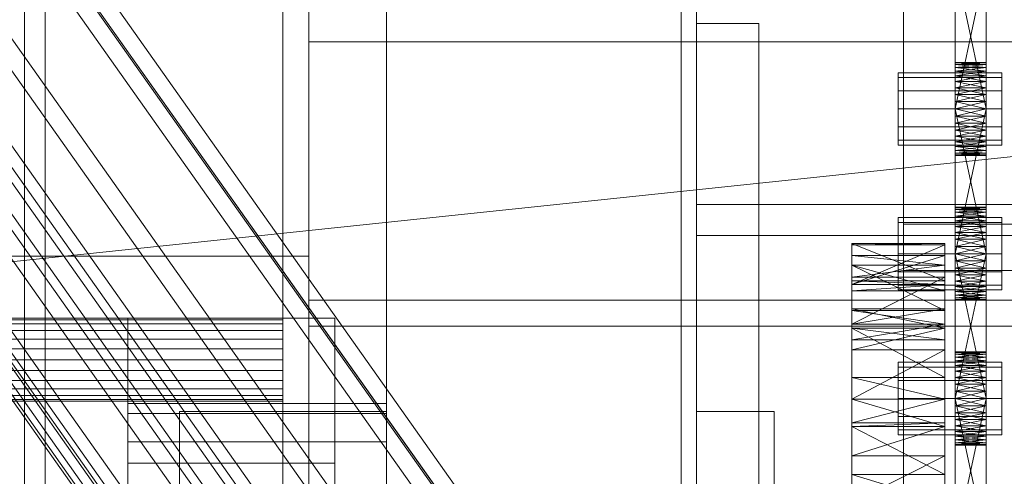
# Model space of a CAD drawing. Header units: millimetres. Extents: x -2233 to 61924, y -68080 to 6847.
# Tile 348 of 656: x 1269 to 1460, y -34593 to -34504. Entities that reach past the tile are written whole.
import ezdxf

# ---------------------------------------------------------------- set-up
doc = ezdxf.new("R2010")
doc.units = ezdxf.units.MM
for name, color, linetype, lineweight in [('COTAS_P', 1, 'Continuous', 0), ('frontal_C03', 7, 'Continuous', 0), ('frontal_C10', 7, 'Continuous', 0), ('frontal_secador', 7, 'Continuous', 0)]:
    doc.layers.add(name, color=color, linetype=linetype, lineweight=lineweight)
doc.dimstyles.new('R19_100', dxfattribs={"dimtxt": 250, "dimasz": 150, "dimexe": 150, "dimexo": 80, "dimgap": 100, "dimtad": 1, "dimtih": 1, "dimtoh": 1, "dimdsep": 46, "dimcen": 0.09, "dimadec": 0, "dimazin": 0, "dimtfac": 1, "dimtdec": 4, "dimtofl": 0, "dimtmove": 0, "dimatfit": 3, "dimfxl": 1, "dimtolj": 1, "dimtzin": 0, "dimarcsym": 0})

# ---------------------------------------------------------------- blocks, each defined once
blk = doc.blocks.new('DIM_R28_48')
at = {"layer": 'COTAS_P'}
for p, q in [((-1750, -34600), (-1600, -34555)), ((2600, -34600), (2450, -34555)), ((-1750, -35500), (-1750, -34600)), ((-1750, -34600), (2600, -34600)), ((-1750, -34600), (-1600, -34645)), ((2600, -34600), (2450, -34645)), ((2600, -35500), (2600, -34600))]:
    blk.add_line(p, q, dxfattribs=at)
blk.add_text('4350 P', height=250, dxfattribs=at).set_placement((425, -34500))
blk = doc.blocks.new('DIM_R28_50')
at = {"layer": 'COTAS_P'}
for p, q in [((1705.78, -34504.95), (1551.9, -34475.9)), ((-194.22, -34704.95), (1705.78, -34504.95)), ((1705.78, -34504.95), (1561.32, -34565.4)), ((1800, -35400), (1705.78, -34504.95)), ((-194.22, -34704.95), (-49.75, -34644.49)), ((-100, -35600), (-194.22, -34704.95)), ((-194.22, -34704.95), (-40.33, -34734))]:
    blk.add_line(p, q, dxfattribs=at)
blk.add_text('1910.5 P', height=250, rotation=6.009, dxfattribs=at).set_placement((745.32, -34505.49))

msp = doc.modelspace()

# ---------------------------------------------------------------- linework, layer by layer
at = {"layer": 'frontal_C03'}
for p, q in [((1270, -32314.944), (1270, -34875.113)), ((1274, -34875.113), (1274, -32314.944)), ((1270, -32318.841), (1270, -34879.011)), ((1270, -35001.792), (1270, -32441.623)), ((1274, -32441.623), (1274, -35001.792)), ((1440, -34543.799), (1440, -34196.893)), ((1440, -34205.876), (1440, -34552.782)), ((1440, -34813.291), (1440, -34466.384)), ((1440, -34475.367), (1440, -34822.274)), ((1480, -34543.799), (1440, -34543.799)), ((1440, -34543.799), (1440, -34552.782)), ((1440, -34552.782), (1480, -34552.782))]:
    msp.add_line(p, q, dxfattribs=at)
at = {"layer": 'frontal_C10'}
for p, q in [((662.815, -33677.868), (2093.599, -35700.701)), ((2096.558, -35700.701), (665.774, -33677.868)), ((2099.932, -35748.376), (649.932, -33698.376)), ((649.82, -33701.298), (2099.82, -35751.298)), ((2092.297, -35734.793), (661.512, -33711.96)), ((664.471, -33711.96), (2095.256, -35734.793)), ((2088.611, -35735.451), (661.029, -33717.146)), ((660.918, -33720.068), (2088.499, -35738.373)), ((2153.729, -35731.581), (735.755, -33726.859)), ((735.532, -33732.704), (2153.506, -35737.425)), ((685.549, -33747.789), (2157.967, -35829.484)), ((2182.627, -35829.484), (710.208, -33747.789)), ((2157.744, -35835.328), (685.325, -33753.633)), ((709.985, -33753.633), (2182.403, -35835.328)), ((705.928, -33756.555), (2178.346, -35838.25)), ((2182.292, -35838.25), (709.873, -33756.555)), ((1172.552, -34373.685), (1364.388, -34644.902)), ((1193.266, -34373.685), (1385.102, -34644.902)), ((1389.048, -34644.902), (1197.212, -34373.685)), ((1364.165, -34650.746), (1172.328, -34379.529)), ((1196.988, -34379.529), (1388.825, -34650.746))]:
    msp.add_line(p, q, dxfattribs=at)
at = {"layer": 'frontal_secador'}
for p, q in [((1340, -36000), (1340, -33000)), ((1400, -36000), (1400, -33000)), ((1270, -35980), (1270, -33075)), ((1320, -35980), (1320, -33075)), ((1325, -36000), (1325, -33075)), ((1325, -34600), (1325, -33075)), ((1325, -35980), (1325, -33075)), ((1397, -35940), (1397, -33075)), ((1400, -36000), (1400, -33075)), ((1400, -34600), (1400, -33075)), ((1400, -35940), (1400, -33075)), ((1400, -34650), (1400, -33075)), ((1400, -36000), (1400, -33250)), ((1450, -34524.281), (1450, -34485.481)), ((1456, -34485.481), (1456, -34524.281)), ((1450, -34487.136), (1450, -34524.281)), ((1456, -34524.281), (1456, -34487.136)), ((1450, -34524.281), (1450, -34489.414)), ((1456, -34489.414), (1456, -34524.281)), ((1450, -34521.5), (1450, -34492.092)), ((1450, -34524.281), (1450, -34492.092)), ((1456, -34492.092), (1456, -34521.5)), ((1456, -34492.092), (1456, -34524.281)), ((1450, -34493.5), (1450, -34521.5)), ((1456, -34521.5), (1450, -34493.5)), ((1456, -34493.5), (1450, -34521.5)), ((1456, -34521.5), (1456, -34493.5)), ((1325, -34508.5), (1325, -34503.5)), ((1400, -34505), (1412, -34505)), ((1400, -34540), (1400, -34505)), ((1412, -34540), (1412, -34505)), ((1325, -34508.5), (2125, -34508.5)), ((1325, -34558.5), (1325, -34508.5)), ((1450, -34512.611), (1450, -34512.5)), ((1456, -34512.611), (1450, -34512.5)), ((1456, -34512.5), (1450, -34512.5)), ((1456, -34512.5), (1450, -34512.611)), ((1450, -34512.611), (1450, -34513.481)), ((1450, -34512.941), (1450, -34512.611)), ((1450, -34512.611), (1450, -34515.136)), ((1456, -34512.941), (1450, -34512.611)), ((1456, -34512.611), (1450, -34512.611)), ((1456, -34512.611), (1450, -34512.941)), ((1450, -34513.481), (1450, -34512.941)), ((1456, -34513.481), (1450, -34512.941)), ((1456, -34512.941), (1450, -34512.941)), ((1456, -34512.941), (1450, -34513.481)), ((1450, -34513.481), (1450, -34515.136)), ((1450, -34514.219), (1450, -34513.481)), ((1450, -34517.414), (1450, -34513.481)), ((1450, -34552.281), (1450, -34513.481)), ((1456, -34514.219), (1450, -34513.481)), ((1456, -34513.481), (1450, -34513.481)), ((1456, -34513.481), (1450, -34514.219)), ((1456, -34512.611), (1456, -34512.5)), ((1456, -34513.481), (1456, -34512.611)), ((1456, -34512.611), (1456, -34512.941)), ((1456, -34515.136), (1456, -34512.611)), ((1456, -34512.941), (1456, -34513.481)), ((1456, -34515.136), (1456, -34513.481)), ((1456, -34513.481), (1456, -34514.219)), ((1456, -34513.481), (1456, -34517.414)), ((1456, -34513.481), (1456, -34552.281)), ((1439, -34515.438), (1439, -34514.5)), ((1459, -34514.5), (1439, -34514.5)), ((1439, -34518), (1439, -34515.438)), ((1459, -34515.438), (1439, -34515.438)), ((1450, -34515.136), (1450, -34514.219)), ((1456, -34515.136), (1450, -34514.219)), ((1456, -34514.219), (1450, -34514.219)), ((1456, -34514.219), (1450, -34515.136)), ((1450, -34515.136), (1450, -34517.414)), ((1450, -34516.21), (1450, -34515.136)), ((1450, -34515.136), (1450, -34520.092)), ((1450, -34515.136), (1450, -34552.281)), ((1456, -34516.21), (1450, -34515.136)), ((1456, -34515.136), (1450, -34515.136)), ((1456, -34515.136), (1450, -34516.21)), ((1456, -34514.219), (1456, -34515.136)), ((1456, -34517.414), (1456, -34515.136)), ((1456, -34515.136), (1456, -34516.21)), ((1456, -34520.092), (1456, -34515.136)), ((1456, -34552.281), (1456, -34515.136)), ((1459, -34515.438), (1459, -34514.5)), ((1459, -34518), (1459, -34515.438)), ((1450, -34517.414), (1450, -34516.21)), ((1456, -34517.414), (1450, -34516.21)), ((1456, -34516.21), (1450, -34516.21)), ((1456, -34516.21), (1450, -34517.414)), ((1456, -34516.21), (1456, -34517.414)), ((1439, -34521.5), (1439, -34518)), ((1459, -34518), (1439, -34518)), ((1450, -34517.414), (1450, -34520.092)), ((1450, -34518.719), (1450, -34517.414)), ((1450, -34552.281), (1450, -34517.414)), ((1456, -34518.719), (1450, -34517.414)), ((1456, -34517.414), (1450, -34517.414)), ((1456, -34517.414), (1450, -34518.719)), ((1450, -34520.092), (1450, -34518.719)), ((1456, -34520.092), (1450, -34518.719)), ((1456, -34518.719), (1450, -34518.719)), ((1456, -34518.719), (1450, -34520.092)), ((1456, -34520.092), (1456, -34517.414)), ((1456, -34517.414), (1456, -34518.719)), ((1456, -34517.414), (1456, -34552.281)), ((1456, -34518.719), (1456, -34520.092)), ((1459, -34521.5), (1459, -34518)), ((1450, -34549.5), (1450, -34520.092)), ((1450, -34520.092), (1450, -34521.5)), ((1450, -34552.281), (1450, -34520.092)), ((1456, -34521.5), (1450, -34520.092)), ((1456, -34520.092), (1450, -34520.092)), ((1456, -34520.092), (1450, -34521.5)), ((1456, -34520.092), (1456, -34549.5)), ((1456, -34521.5), (1456, -34520.092)), ((1456, -34520.092), (1456, -34552.281)), ((1439, -34521.5), (1439, -34525)), ((1439, -34521.5), (1459, -34521.5)), ((1450, -34521.5), (1450, -34549.5)), ((1456, -34549.5), (1450, -34521.5)), ((1456, -34521.5), (1450, -34521.5)), ((1456, -34521.5), (1450, -34549.5)), ((1450, -34524.281), (1450, -34521.5)), ((1450, -34521.5), (1450, -34522.908)), ((1456, -34521.5), (1450, -34522.908)), ((1456, -34522.908), (1450, -34521.5)), ((1450, -34522.908), (1450, -34524.281)), ((1456, -34522.908), (1450, -34522.908)), ((1456, -34522.908), (1450, -34524.281)), ((1456, -34524.281), (1450, -34522.908)), ((1456, -34549.5), (1456, -34521.5)), ((1456, -34521.5), (1456, -34524.281)), ((1456, -34522.908), (1456, -34521.5)), ((1456, -34524.281), (1456, -34522.908)), ((1459, -34525), (1459, -34521.5)), ((1450, -34526.79), (1450, -34524.281)), ((1450, -34524.281), (1450, -34525.586)), ((1450, -34528.781), (1450, -34524.281)), ((1450, -34530.5), (1450, -34524.281)), ((1456, -34524.281), (1450, -34524.281)), ((1456, -34524.281), (1450, -34525.586)), ((1456, -34525.586), (1450, -34524.281)), ((1456, -34524.281), (1456, -34526.79)), ((1456, -34525.586), (1456, -34524.281)), ((1456, -34524.281), (1456, -34528.781)), ((1456, -34524.281), (1456, -34530.5)), ((1439, -34525), (1439, -34527.562)), ((1459, -34525), (1439, -34525)), ((1450, -34525.586), (1450, -34526.79)), ((1456, -34525.586), (1450, -34525.586)), ((1456, -34525.586), (1450, -34526.79)), ((1456, -34526.79), (1450, -34525.586)), ((1450, -34528.781), (1450, -34526.79)), ((1450, -34526.79), (1450, -34527.864)), ((1456, -34526.79), (1450, -34526.79)), ((1456, -34526.79), (1450, -34527.864)), ((1456, -34527.864), (1450, -34526.79)), ((1456, -34526.79), (1456, -34525.586)), ((1456, -34526.79), (1456, -34528.781)), ((1456, -34527.864), (1456, -34526.79)), ((1459, -34525), (1459, -34527.562)), ((1439, -34527.562), (1439, -34528.5)), ((1459, -34527.562), (1439, -34527.562)), ((1459, -34528.5), (1439, -34528.5)), ((1450, -34527.864), (1450, -34528.781)), ((1456, -34527.864), (1450, -34527.864)), ((1456, -34527.864), (1450, -34528.781)), ((1456, -34528.781), (1450, -34527.864)), ((1456, -34528.781), (1456, -34527.864)), ((1459, -34527.562), (1459, -34528.5)), ((1450, -34530.059), (1450, -34528.781)), ((1450, -34528.781), (1450, -34529.519)), ((1450, -34530.5), (1450, -34528.781)), ((1456, -34528.781), (1450, -34528.781)), ((1456, -34528.781), (1450, -34529.519)), ((1456, -34529.519), (1450, -34528.781)), ((1450, -34529.519), (1450, -34530.059)), ((1456, -34529.519), (1450, -34529.519)), ((1456, -34529.519), (1450, -34530.059)), ((1456, -34530.059), (1450, -34529.519)), ((1450, -34530.5), (1450, -34530.059)), ((1450, -34530.059), (1450, -34530.389)), ((1456, -34530.059), (1450, -34530.059)), ((1456, -34530.059), (1450, -34530.389)), ((1456, -34530.389), (1450, -34530.059)), ((1450, -34530.389), (1450, -34530.5)), ((1456, -34530.389), (1450, -34530.389)), ((1456, -34530.389), (1450, -34530.5)), ((1456, -34530.5), (1450, -34530.389)), ((1456, -34530.5), (1450, -34530.5)), ((1456, -34528.781), (1456, -34530.059)), ((1456, -34529.519), (1456, -34528.781)), ((1456, -34528.781), (1456, -34530.5)), ((1456, -34530.059), (1456, -34529.519)), ((1456, -34530.059), (1456, -34530.5)), ((1456, -34530.389), (1456, -34530.059)), ((1456, -34530.5), (1456, -34530.389)), ((1400, -34540), (2200, -34540)), ((1400, -34546), (1400, -34540)), ((1400, -34540), (1412, -34540)), ((1400, -35140), (1400, -34540)), ((1412, -35140), (1412, -34540)), ((1450, -34540.611), (1450, -34540.5)), ((1456, -34540.611), (1450, -34540.5)), ((1456, -34540.5), (1450, -34540.5)), ((1456, -34540.5), (1450, -34540.611)), ((1450, -34540.611), (1450, -34541.481)), ((1450, -34540.941), (1450, -34540.611)), ((1450, -34540.611), (1450, -34543.136)), ((1456, -34540.941), (1450, -34540.611)), ((1456, -34540.611), (1450, -34540.611)), ((1456, -34540.611), (1450, -34540.941)), ((1450, -34541.481), (1450, -34540.941)), ((1456, -34541.481), (1450, -34540.941)), ((1456, -34540.941), (1450, -34540.941)), ((1456, -34540.941), (1450, -34541.481)), ((1450, -34541.481), (1450, -34543.136)), ((1450, -34542.219), (1450, -34541.481)), ((1450, -34545.414), (1450, -34541.481)), ((1450, -34580.281), (1450, -34541.481)), ((1456, -34542.219), (1450, -34541.481)), ((1456, -34541.481), (1450, -34541.481)), ((1456, -34541.481), (1450, -34542.219)), ((1456, -34540.611), (1456, -34540.5)), ((1456, -34541.481), (1456, -34540.611)), ((1456, -34540.611), (1456, -34540.941)), ((1456, -34543.136), (1456, -34540.611)), ((1456, -34540.941), (1456, -34541.481)), ((1456, -34543.136), (1456, -34541.481)), ((1456, -34541.481), (1456, -34542.219)), ((1456, -34541.481), (1456, -34545.414)), ((1456, -34541.481), (1456, -34580.281)), ((1439, -34543.438), (1439, -34542.5)), ((1459, -34542.5), (1439, -34542.5)), ((1439, -34546), (1439, -34543.438)), ((1459, -34543.438), (1439, -34543.438)), ((1450, -34543.136), (1450, -34542.219)), ((1456, -34543.136), (1450, -34542.219)), ((1456, -34542.219), (1450, -34542.219)), ((1456, -34542.219), (1450, -34543.136)), ((1450, -34543.136), (1450, -34545.414)), ((1450, -34544.21), (1450, -34543.136)), ((1450, -34543.136), (1450, -34548.092)), ((1450, -34543.136), (1450, -34580.281)), ((1456, -34544.21), (1450, -34543.136)), ((1456, -34543.136), (1450, -34543.136)), ((1456, -34543.136), (1450, -34544.21)), ((1456, -34542.219), (1456, -34543.136)), ((1456, -34545.414), (1456, -34543.136)), ((1456, -34543.136), (1456, -34544.21)), ((1456, -34548.092), (1456, -34543.136)), ((1456, -34580.281), (1456, -34543.136)), ((1459, -34543.438), (1459, -34542.5)), ((1459, -34546), (1459, -34543.438)), ((1450, -34545.414), (1450, -34544.21)), ((1456, -34545.414), (1450, -34544.21)), ((1456, -34544.21), (1450, -34544.21)), ((1456, -34544.21), (1450, -34545.414)), ((1450, -34545.414), (1450, -34548.092)), ((1450, -34546.719), (1450, -34545.414)), ((1450, -34580.281), (1450, -34545.414)), ((1456, -34546.719), (1450, -34545.414)), ((1456, -34545.414), (1450, -34545.414)), ((1456, -34545.414), (1450, -34546.719)), ((1456, -34544.21), (1456, -34545.414)), ((1456, -34548.092), (1456, -34545.414)), ((1456, -34545.414), (1456, -34546.719)), ((1456, -34545.414), (1456, -34580.281)), ((1400, -34546), (2200, -34546)), ((1400, -35134), (1400, -34546)), ((1430, -34554.744), (1430, -34547.5)), ((1430, -34547.5), (1430, -34547.765)), ((1448, -34554.744), (1430, -34547.5)), ((1448, -34547.5), (1430, -34547.5)), ((1448, -34547.5), (1430, -34547.765)), ((1430, -34547.765), (1430, -34554.744)), ((1430, -34547.765), (1430, -34555.473)), ((1448, -34547.765), (1430, -34547.765)), ((1448, -34547.765), (1430, -34555.473)), ((1439, -34549.5), (1439, -34546)), ((1459, -34546), (1439, -34546)), ((1448, -34547.765), (1448, -34547.5)), ((1448, -34547.5), (1448, -34554.744)), ((1448, -34554.744), (1448, -34547.765)), ((1448, -34555.473), (1448, -34547.765)), ((1450, -34548.092), (1450, -34546.719)), ((1456, -34548.092), (1450, -34546.719)), ((1456, -34546.719), (1450, -34546.719)), ((1456, -34546.719), (1450, -34548.092)), ((1456, -34546.719), (1456, -34548.092)), ((1459, -34549.5), (1459, -34546)), ((1439, -34549.5), (1439, -34553)), ((1439, -34549.5), (1459, -34549.5)), ((1450, -34577.5), (1450, -34548.092)), ((1450, -34548.092), (1450, -34549.5)), ((1450, -34580.281), (1450, -34548.092)), ((1456, -34549.5), (1450, -34548.092)), ((1456, -34548.092), (1450, -34548.092)), ((1456, -34548.092), (1450, -34549.5)), ((1450, -34549.5), (1450, -34577.5)), ((1456, -34577.5), (1450, -34549.5)), ((1456, -34549.5), (1450, -34549.5)), ((1456, -34549.5), (1450, -34577.5)), ((1450, -34552.281), (1450, -34549.5)), ((1450, -34549.5), (1450, -34550.908)), ((1456, -34549.5), (1450, -34550.908)), ((1456, -34550.908), (1450, -34549.5)), ((1456, -34548.092), (1456, -34577.5)), ((1456, -34549.5), (1456, -34548.092)), ((1456, -34548.092), (1456, -34580.281)), ((1456, -34577.5), (1456, -34549.5)), ((1456, -34549.5), (1456, -34552.281)), ((1456, -34550.908), (1456, -34549.5)), ((1459, -34553), (1459, -34549.5)), ((1255, -34550), (1320, -34550)), ((1320, -34550), (1325, -34550)), ((1320, -35200), (1320, -34550)), ((1325, -35200), (1325, -34550)), ((1430, -34549.876), (1430, -34560.514)), ((1430, -34551.709), (1430, -34549.876)), ((1430, -34549.876), (1430, -34555.473)), ((1448, -34551.709), (1430, -34549.876)), ((1448, -34549.876), (1430, -34549.876)), ((1448, -34549.876), (1430, -34555.473)), ((1448, -34560.514), (1448, -34549.876)), ((1448, -34549.876), (1448, -34551.709)), ((1448, -34555.473), (1448, -34549.876)), ((1450, -34550.908), (1450, -34552.281)), ((1456, -34550.908), (1450, -34550.908)), ((1456, -34550.908), (1450, -34552.281)), ((1456, -34552.281), (1450, -34550.908)), ((1456, -34552.281), (1456, -34550.908)), ((1430, -34560.514), (1430, -34551.709)), ((1430, -34556.683), (1430, -34551.709)), ((1430, -34551.709), (1430, -34554.046)), ((1448, -34560.514), (1430, -34551.709)), ((1448, -34551.709), (1430, -34551.709)), ((1448, -34556.683), (1430, -34551.709)), ((1448, -34551.709), (1430, -34554.046)), ((1439, -34553), (1439, -34555.562)), ((1459, -34553), (1439, -34553)), ((1448, -34551.709), (1448, -34560.514)), ((1448, -34554.046), (1448, -34551.709)), ((1448, -34551.709), (1448, -34556.683)), ((1450, -34554.79), (1450, -34552.281)), ((1450, -34552.281), (1450, -34553.586)), ((1450, -34556.781), (1450, -34552.281)), ((1450, -34558.5), (1450, -34552.281)), ((1456, -34552.281), (1450, -34552.281)), ((1456, -34552.281), (1450, -34553.586)), ((1456, -34553.586), (1450, -34552.281)), ((1456, -34552.281), (1456, -34554.79)), ((1456, -34553.586), (1456, -34552.281)), ((1456, -34552.281), (1456, -34556.781)), ((1456, -34552.281), (1456, -34558.5)), ((1459, -34553), (1459, -34555.562)), ((1430, -34554.046), (1430, -34556.683)), ((1430, -34554.046), (1430, -34563.11)), ((1448, -34554.046), (1430, -34554.046)), ((1448, -34554.046), (1430, -34563.11)), ((1430, -34555.473), (1430, -34554.744)), ((1448, -34555.473), (1430, -34554.744)), ((1448, -34554.744), (1430, -34554.744)), ((1448, -34556.683), (1448, -34554.046)), ((1448, -34563.11), (1448, -34554.046)), ((1448, -34554.744), (1448, -34555.473)), ((1450, -34553.586), (1450, -34554.79)), ((1456, -34553.586), (1450, -34553.586)), ((1456, -34553.586), (1450, -34554.79)), ((1456, -34554.79), (1450, -34553.586)), ((1450, -34556.781), (1450, -34554.79)), ((1450, -34554.79), (1450, -34555.864)), ((1456, -34554.79), (1450, -34554.79)), ((1456, -34554.79), (1450, -34555.864)), ((1456, -34555.864), (1450, -34554.79)), ((1456, -34554.79), (1456, -34553.586)), ((1456, -34554.79), (1456, -34556.781)), ((1456, -34555.864), (1456, -34554.79)), ((1430, -34555.473), (1430, -34560.514)), ((1430, -34555.473), (1430, -34563.11)), ((1430, -34555.473), (1430, -34556.683)), ((1430, -34577.639), (1430, -34555.473)), ((1448, -34555.473), (1430, -34555.473)), ((1448, -34555.473), (1430, -34556.683)), ((1430, -34563.11), (1430, -34556.683)), ((1448, -34556.683), (1430, -34556.683)), ((1439, -34555.562), (1439, -34556.5)), ((1459, -34555.562), (1439, -34555.562)), ((1459, -34556.5), (1439, -34556.5)), ((1448, -34560.514), (1448, -34555.473)), ((1448, -34563.11), (1448, -34555.473)), ((1448, -34556.683), (1448, -34555.473)), ((1448, -34555.473), (1448, -34577.639)), ((1448, -34556.683), (1448, -34563.11)), ((1450, -34555.864), (1450, -34556.781)), ((1456, -34555.864), (1450, -34555.864)), ((1456, -34555.864), (1450, -34556.781)), ((1456, -34556.781), (1450, -34555.864)), ((1450, -34558.059), (1450, -34556.781)), ((1450, -34556.781), (1450, -34557.519)), ((1450, -34558.5), (1450, -34556.781)), ((1456, -34556.781), (1450, -34556.781)), ((1456, -34556.781), (1450, -34557.519)), ((1456, -34557.519), (1450, -34556.781)), ((1456, -34556.781), (1456, -34555.864)), ((1456, -34556.781), (1456, -34558.059)), ((1456, -34557.519), (1456, -34556.781)), ((1456, -34556.781), (1456, -34558.5)), ((1459, -34555.562), (1459, -34556.5)), ((1325, -34558.5), (2125, -34558.5)), ((1325, -34563.5), (1325, -34558.5)), ((1450, -34557.519), (1450, -34558.059)), ((1456, -34557.519), (1450, -34557.519)), ((1456, -34557.519), (1450, -34558.059)), ((1456, -34558.059), (1450, -34557.519)), ((1450, -34558.5), (1450, -34558.059)), ((1450, -34558.059), (1450, -34558.389)), ((1456, -34558.059), (1450, -34558.059)), ((1456, -34558.059), (1450, -34558.389)), ((1456, -34558.389), (1450, -34558.059)), ((1450, -34558.389), (1450, -34558.5)), ((1456, -34558.389), (1450, -34558.389)), ((1456, -34558.389), (1450, -34558.5)), ((1456, -34558.5), (1450, -34558.389)), ((1456, -34558.5), (1450, -34558.5)), ((1456, -34558.059), (1456, -34557.519)), ((1456, -34558.059), (1456, -34558.5)), ((1456, -34558.389), (1456, -34558.059)), ((1456, -34558.5), (1456, -34558.389)), ((1430, -34560.173), (1430, -34573.428)), ((1430, -34563.925), (1430, -34560.173)), ((1430, -34560.173), (1430, -34563.11)), ((1448, -34563.925), (1430, -34560.173)), ((1448, -34560.173), (1430, -34560.173)), ((1448, -34560.173), (1430, -34563.11)), ((1430, -34563.11), (1430, -34560.514)), ((1448, -34563.11), (1430, -34560.514)), ((1448, -34560.514), (1430, -34560.514)), ((1448, -34573.428), (1448, -34560.173)), ((1448, -34560.173), (1448, -34563.925)), ((1448, -34563.11), (1448, -34560.173)), ((1448, -34560.514), (1448, -34563.11)), ((1320, -34562), (-1320, -34562)), ((1320, -34562.273), (-1320, -34562.273)), ((1290, -34562), (1330, -34562)), ((1290, -34590), (1290, -34562)), ((1320, -34562.273), (1320, -34562)), ((1320, -34563.072), (1320, -34562.273)), ((1330, -34590), (1330, -34562)), ((1320, -34563.072), (-1320, -34563.072)), ((1320, -34564.343), (-1320, -34564.343)), ((1320, -34564.343), (1320, -34563.072)), ((1320, -34566), (1320, -34564.343)), ((1325, -34563.5), (2125, -34563.5)), ((1430, -34563.11), (1430, -34573.428)), ((1430, -34563.11), (1430, -34577.639)), ((1430, -34563.11), (1430, -34566.141)), ((1430, -34563.11), (1430, -34597.635)), ((1430, -34563.11), (1430, -34645.858)), ((1448, -34563.11), (1430, -34563.11)), ((1448, -34563.11), (1430, -34566.141)), ((1430, -34573.428), (1430, -34563.925)), ((1430, -34566.141), (1430, -34563.925)), ((1430, -34563.925), (1430, -34568.105)), ((1448, -34573.428), (1430, -34563.925)), ((1448, -34563.925), (1430, -34563.925)), ((1448, -34566.141), (1430, -34563.925)), ((1448, -34563.925), (1430, -34568.105)), ((1448, -34573.428), (1448, -34563.11)), ((1448, -34577.639), (1448, -34563.11)), ((1448, -34566.141), (1448, -34563.11)), ((1448, -34597.635), (1448, -34563.11)), ((1448, -34645.858), (1448, -34563.11)), ((1448, -34563.925), (1448, -34573.428)), ((1448, -34568.105), (1448, -34563.925)), ((1448, -34563.925), (1448, -34566.141)), ((1320, -34566), (-1320, -34566)), ((1320, -34567.929), (1320, -34566)), ((1430, -34568.105), (1430, -34566.141)), ((1430, -34577.639), (1430, -34566.141)), ((1448, -34566.141), (1430, -34566.141)), ((1448, -34566.141), (1448, -34568.105)), ((1448, -34566.141), (1448, -34577.639)), ((1320, -34567.929), (-1320, -34567.929)), ((1320, -34570), (1320, -34567.929)), ((1430, -34568.105), (1430, -34577.639)), ((1448, -34568.105), (1430, -34568.105)), ((1448, -34568.105), (1430, -34577.639)), ((1448, -34577.639), (1448, -34568.105)), ((1450, -34568.611), (1450, -34568.5)), ((1456, -34568.611), (1450, -34568.5)), ((1456, -34568.5), (1450, -34568.5)), ((1456, -34568.5), (1450, -34568.611)), ((1450, -34568.611), (1450, -34569.481)), ((1450, -34568.941), (1450, -34568.611)), ((1450, -34568.611), (1450, -34571.136)), ((1456, -34568.941), (1450, -34568.611)), ((1456, -34568.611), (1450, -34568.611)), ((1456, -34568.611), (1450, -34568.941)), ((1456, -34568.611), (1456, -34568.5)), ((1456, -34569.481), (1456, -34568.611)), ((1456, -34568.611), (1456, -34568.941)), ((1456, -34571.136), (1456, -34568.611)), ((-1320, -34570), (1320, -34570)), ((1320, -34572.071), (1320, -34570)), ((1439, -34571.438), (1439, -34570.5)), ((1459, -34570.5), (1439, -34570.5)), ((1450, -34569.481), (1450, -34568.941)), ((1456, -34569.481), (1450, -34568.941)), ((1456, -34568.941), (1450, -34568.941)), ((1456, -34568.941), (1450, -34569.481)), ((1450, -34569.481), (1450, -34571.136)), ((1450, -34570.219), (1450, -34569.481)), ((1450, -34573.414), (1450, -34569.481)), ((1450, -34608.281), (1450, -34569.481)), ((1456, -34570.219), (1450, -34569.481)), ((1456, -34569.481), (1450, -34569.481)), ((1456, -34569.481), (1450, -34570.219)), ((1450, -34571.136), (1450, -34570.219)), ((1456, -34571.136), (1450, -34570.219)), ((1456, -34570.219), (1450, -34570.219)), ((1456, -34570.219), (1450, -34571.136)), ((1456, -34568.941), (1456, -34569.481)), ((1456, -34571.136), (1456, -34569.481)), ((1456, -34569.481), (1456, -34570.219)), ((1456, -34569.481), (1456, -34573.414)), ((1456, -34569.481), (1456, -34608.281)), ((1456, -34570.219), (1456, -34571.136)), ((1459, -34571.438), (1459, -34570.5)), ((1320, -34572.071), (-1320, -34572.071)), ((1320, -34572.071), (1320, -34574)), ((1439, -34574), (1439, -34571.438)), ((1459, -34571.438), (1439, -34571.438)), ((1450, -34571.136), (1450, -34573.414)), ((1450, -34572.21), (1450, -34571.136)), ((1450, -34571.136), (1450, -34576.092)), ((1450, -34571.136), (1450, -34608.281)), ((1456, -34572.21), (1450, -34571.136)), ((1456, -34571.136), (1450, -34571.136)), ((1456, -34571.136), (1450, -34572.21)), ((1450, -34573.414), (1450, -34572.21)), ((1456, -34573.414), (1450, -34572.21)), ((1456, -34572.21), (1450, -34572.21)), ((1456, -34572.21), (1450, -34573.414)), ((1456, -34573.414), (1456, -34571.136)), ((1456, -34571.136), (1456, -34572.21)), ((1456, -34576.092), (1456, -34571.136)), ((1456, -34608.281), (1456, -34571.136)), ((1456, -34572.21), (1456, -34573.414)), ((1459, -34574), (1459, -34571.438)), ((1320, -34574), (-1320, -34574)), ((1320, -34574), (1320, -34575.657)), ((1430, -34577.639), (1430, -34573.428)), ((1448, -34577.639), (1430, -34573.428)), ((1448, -34573.428), (1430, -34573.428)), ((1439, -34577.5), (1439, -34574)), ((1459, -34574), (1439, -34574)), ((1448, -34573.428), (1448, -34577.639)), ((1450, -34573.414), (1450, -34576.092)), ((1450, -34574.719), (1450, -34573.414)), ((1450, -34608.281), (1450, -34573.414)), ((1456, -34574.719), (1450, -34573.414)), ((1456, -34573.414), (1450, -34573.414)), ((1456, -34573.414), (1450, -34574.719)), ((1456, -34576.092), (1456, -34573.414)), ((1456, -34573.414), (1456, -34574.719)), ((1456, -34573.414), (1456, -34608.281)), ((1459, -34577.5), (1459, -34574)), ((1320, -34575.657), (-1320, -34575.657)), ((1320, -34575.657), (1320, -34576.928)), ((1450, -34576.092), (1450, -34574.719)), ((1456, -34576.092), (1450, -34574.719)), ((1456, -34574.719), (1450, -34574.719)), ((1456, -34574.719), (1450, -34576.092)), ((1450, -34605.5), (1450, -34576.092)), ((1450, -34576.092), (1450, -34577.5)), ((1450, -34608.281), (1450, -34576.092)), ((1456, -34577.5), (1450, -34576.092)), ((1456, -34576.092), (1450, -34576.092)), ((1456, -34576.092), (1450, -34577.5)), ((1456, -34574.719), (1456, -34576.092)), ((1456, -34576.092), (1456, -34605.5)), ((1456, -34577.5), (1456, -34576.092)), ((1456, -34576.092), (1456, -34608.281)), ((1320, -34576.928), (-1320, -34576.928)), ((1320, -34577.727), (-1320, -34577.727)), ((1320, -34578), (-1320, -34578)), ((1320, -34576.928), (1320, -34577.727)), ((1320, -34577.727), (1320, -34578)), ((1430, -34577.639), (1430, -34592.223)), ((1430, -34577.639), (1430, -34597.635)), ((1430, -34577.639), (1430, -34582.194)), ((1430, -34621.142), (1430, -34577.639)), ((1430, -34669.365), (1430, -34577.639)), ((1430, -34577.639), (1430, -34645.858)), ((1430, -34711.527), (1430, -34577.639)), ((1448, -34577.647), (1430, -34577.639)), ((1448, -34577.639), (1430, -34577.639)), ((1448, -34577.639), (1430, -34582.194)), ((1430, -34577.647), (1430, -34592.223)), ((1430, -34582.95), (1430, -34577.647)), ((1448, -34582.95), (1430, -34577.647)), ((1448, -34577.647), (1430, -34577.647)), ((1439, -34577.5), (1439, -34581)), ((1439, -34577.5), (1459, -34577.5)), ((1448, -34592.223), (1448, -34577.639)), ((1448, -34597.635), (1448, -34577.639)), ((1448, -34582.194), (1448, -34577.639)), ((1448, -34577.639), (1448, -34621.142)), ((1448, -34577.639), (1448, -34669.365)), ((1448, -34645.858), (1448, -34577.639)), ((1448, -34577.639), (1448, -34711.527)), ((1448, -34592.223), (1448, -34577.647)), ((1448, -34577.647), (1448, -34582.95)), ((1450, -34577.5), (1450, -34605.5)), ((1456, -34605.5), (1450, -34577.5)), ((1456, -34577.5), (1450, -34577.5)), ((1456, -34577.5), (1450, -34605.5)), ((1450, -34580.281), (1450, -34577.5)), ((1450, -34577.5), (1450, -34578.908)), ((1456, -34577.5), (1450, -34578.908)), ((1456, -34578.908), (1450, -34577.5)), ((1456, -34605.5), (1456, -34577.5)), ((1456, -34577.5), (1456, -34580.281)), ((1456, -34578.908), (1456, -34577.5)), ((1459, -34581), (1459, -34577.5)), ((1290, -34580.374), (1290, -34578.5)), ((1340, -34578.5), (1290, -34578.5)), ((1300, -34580), (1340, -34580)), ((1300, -34610), (1300, -34580)), ((1340, -34580.374), (1340, -34578.5)), ((1340, -34610), (1340, -34580)), ((1400, -34580), (1415, -34580)), ((1400, -34600), (1400, -34580)), ((1415, -34600), (1415, -34580)), ((1450, -34578.908), (1450, -34580.281)), ((1456, -34578.908), (1450, -34578.908)), ((1456, -34578.908), (1450, -34580.281)), ((1456, -34580.281), (1450, -34578.908)), ((1456, -34580.281), (1456, -34578.908)), ((1290, -34585.869), (1290, -34580.374)), ((1340, -34580.374), (1290, -34580.374)), ((1340, -34585.869), (1340, -34580.374)), ((1439, -34581), (1439, -34583.562)), ((1459, -34581), (1439, -34581)), ((1450, -34582.79), (1450, -34580.281)), ((1450, -34580.281), (1450, -34581.586)), ((1450, -34584.781), (1450, -34580.281)), ((1450, -34586.5), (1450, -34580.281)), ((1456, -34580.281), (1450, -34580.281)), ((1456, -34580.281), (1450, -34581.586)), ((1456, -34581.586), (1450, -34580.281)), ((1450, -34581.586), (1450, -34582.79)), ((1456, -34581.586), (1450, -34581.586)), ((1456, -34581.586), (1450, -34582.79)), ((1456, -34582.79), (1450, -34581.586)), ((1456, -34580.281), (1456, -34582.79)), ((1456, -34581.586), (1456, -34580.281)), ((1456, -34580.281), (1456, -34584.781)), ((1456, -34580.281), (1456, -34586.5)), ((1456, -34582.79), (1456, -34581.586)), ((1459, -34581), (1459, -34583.562)), ((1430, -34588.565), (1430, -34582.194)), ((1430, -34582.194), (1430, -34582.95)), ((1430, -34597.635), (1430, -34582.194)), ((1448, -34582.194), (1430, -34582.194)), ((1448, -34582.194), (1430, -34582.95)), ((1430, -34592.223), (1430, -34582.95)), ((1430, -34582.95), (1430, -34588.565)), ((1448, -34592.223), (1430, -34582.95)), ((1448, -34582.95), (1430, -34582.95)), ((1448, -34582.95), (1430, -34588.565)), ((1439, -34583.562), (1439, -34584.5)), ((1459, -34583.562), (1439, -34583.562)), ((1448, -34582.194), (1448, -34588.565)), ((1448, -34582.95), (1448, -34582.194)), ((1448, -34582.194), (1448, -34597.635)), ((1448, -34582.95), (1448, -34592.223)), ((1448, -34588.565), (1448, -34582.95)), ((1450, -34584.781), (1450, -34582.79)), ((1450, -34582.79), (1450, -34583.864)), ((1456, -34582.79), (1450, -34582.79)), ((1456, -34582.79), (1450, -34583.864)), ((1456, -34583.864), (1450, -34582.79)), ((1450, -34583.864), (1450, -34584.781)), ((1456, -34583.864), (1450, -34583.864)), ((1456, -34583.864), (1450, -34584.781)), ((1456, -34584.781), (1450, -34583.864)), ((1456, -34582.79), (1456, -34584.781)), ((1456, -34583.864), (1456, -34582.79)), ((1456, -34584.781), (1456, -34583.864)), ((1459, -34583.562), (1459, -34584.5)), ((1290, -34594.609), (1290, -34585.869)), ((1340, -34585.869), (1290, -34585.869)), ((1340, -34594.609), (1340, -34585.869)), ((1459, -34584.5), (1439, -34584.5)), ((1450, -34586.059), (1450, -34584.781)), ((1450, -34584.781), (1450, -34585.519)), ((1450, -34586.5), (1450, -34584.781)), ((1456, -34584.781), (1450, -34584.781)), ((1456, -34584.781), (1450, -34585.519)), ((1456, -34585.519), (1450, -34584.781)), ((1450, -34585.519), (1450, -34586.059)), ((1456, -34585.519), (1450, -34585.519)), ((1456, -34585.519), (1450, -34586.059)), ((1456, -34586.059), (1450, -34585.519)), ((1456, -34584.781), (1456, -34586.059)), ((1456, -34585.519), (1456, -34584.781)), ((1456, -34584.781), (1456, -34586.5)), ((1456, -34586.059), (1456, -34585.519)), ((1450, -34586.5), (1450, -34586.059)), ((1450, -34586.059), (1450, -34586.389)), ((1456, -34586.059), (1450, -34586.059)), ((1456, -34586.059), (1450, -34586.389)), ((1456, -34586.389), (1450, -34586.059)), ((1450, -34586.389), (1450, -34586.5)), ((1456, -34586.389), (1450, -34586.389)), ((1456, -34586.389), (1450, -34586.5)), ((1456, -34586.5), (1450, -34586.389)), ((1456, -34586.5), (1450, -34586.5)), ((1456, -34586.059), (1456, -34586.5)), ((1456, -34586.389), (1456, -34586.059)), ((1456, -34586.5), (1456, -34586.389)), ((1430, -34588.565), (1430, -34597.635)), ((1448, -34588.565), (1430, -34588.565)), ((1448, -34588.565), (1430, -34597.635)), ((1448, -34597.635), (1448, -34588.565)), ((1290, -34590), (1330, -34590)), ((1290, -34610), (1290, -34590)), ((1330, -34610), (1330, -34590)), ((1430, -34597.635), (1430, -34592.223)), ((1448, -34597.635), (1430, -34592.223)), ((1448, -34592.223), (1430, -34592.223)), ((1448, -34592.223), (1448, -34597.635))]:
    msp.add_line(p, q, dxfattribs=at)

# ---------------------------------------------------------------- dimensions: what is measured, and where the dimension line sits
at = {"layer": 'COTAS_P'}
for p1, p2, picture, middle in [((-100, -35600), (1800, -35400), 'DIM_R28_50', (755.784, -34604.945)), ((-1750, -35500), (2600, -35500), 'DIM_R28_48', (425, -34600))]:
    dim = msp.add_aligned_dim(p1=p1, p2=p2, distance=900, text='<> P', dimstyle='R19_100', dxfattribs=at)
    dim.commit()
    dim.dimension.update_dxf_attribs({"geometry": picture, "text_midpoint": middle})

doc.saveas('drawing.dxf')
